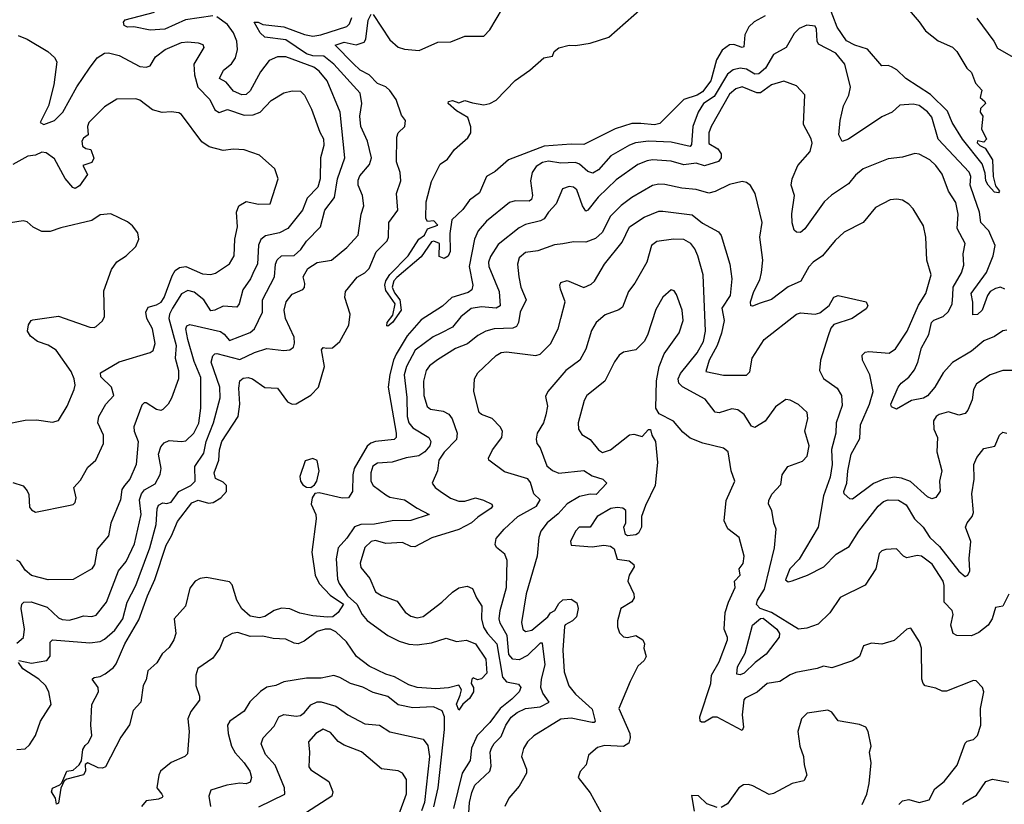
# Model space of a CAD drawing. Extents: x 1954678 to 2060275, y 904822 to 1016299.
# Tile 288 of 467: x 2002748 to 2007473, y 975006 to 978768. Entities that reach past the tile are written whole.
import ezdxf

# ---------------------------------------------------------------- set-up
doc = ezdxf.new("R2010")
doc.units = 0

msp = doc.modelspace()

# ---------------------------------------------------------------- linework, layer by layer
at = {"layer": '0CON20XD'}
for points in [[(2004445, 978792.5), (2004525, 978670.7), (2004565, 978636.5), (2004595, 978626.5), (2004665, 978620), (2004755, 978659.2), (2004817.9, 978662.1), (2004885, 978689.2), (2004975, 978688), (2005005, 978718.8), (2005065, 978821.2)], [(2006325, 978785.6), (2006272.9, 978757.1), (2006246.5, 978733.5), (2006228.2, 978695), (2006222.7, 978637.3), (2006215, 978634), (2006175, 978648.9), (2006155, 978647.5), (2006119, 978621), (2006092.6, 978575), (2006064.1, 978475), (2006025, 978421.3), (2005998.9, 978405), (2005935.5, 978384.5), (2005820.6, 978269.4), (2005795, 978263.2), (2005729.5, 978269.5), (2005685, 978269.1), (2005604.9, 978245.1), (2005455, 978169.6), (2005395, 978171.4), (2005265, 978161.3), (2005094.1, 978095.9), (2005029.9, 978040.1), (2004988.6, 978015), (2004955, 977938), (2004907.1, 977902.9), (2004875, 977857.1), (2004821.3, 977808.7), (2004811.8, 977741.8), (2004814, 977656), (2004805, 977633.8), (2004785, 977622.5), (2004761.7, 977631.7), (2004762.5, 977695), (2004735, 977706), (2004725, 977702), (2004675, 977631.2), (2004557.8, 977532.2), (2004544.2, 977515.8), (2004536.2, 977485), (2004547.6, 977457.6), (2004573.1, 977425), (2004578.8, 977375), (2004537.9, 977315), (2004515, 977298), (2004510.3, 977300.3), (2004511.5, 977315), (2004539.5, 977350.5), (2004550, 977405), (2004505, 977469.2), (2004500.3, 977495), (2004504.8, 977515), (2004524.4, 977545.6), (2004612.7, 977635), (2004664, 977716), (2004690.6, 977735), (2004705.6, 977764.4), (2004755, 977782.5), (2004735, 977802.5), (2004705, 977800), (2004697.5, 977815), (2004698.8, 977895), (2004725, 977992.5), (2004766, 978075), (2004801.5, 978098.5), (2004835, 978145.5), (2004899, 978201), (2004913.3, 978225), (2004913.3, 978253.3), (2004898.8, 978298.8), (2004845, 978330), (2004803.8, 978365), (2004806.7, 978375), (2004825, 978380.8), (2004855, 978369.2), (2004885, 978380), (2004920.5, 978369.5), (2004975, 978360), (2005005, 978365.7), (2005035, 978381.4), (2005125, 978475.6), (2005196, 978525), (2005263.8, 978585), (2005305, 978592), (2005313.3, 978615), (2005335, 978632), (2005385, 978646.2), (2005415, 978644.3), (2005485, 978655.5), (2005575, 978683.6), (2005735, 978824.3)], [(2006932.1, 978542.1), (2006915, 978548), (2006885, 978546.7), (2006816.8, 978626.8), (2006755, 978644.8), (2006715, 978666.1), (2006671.1, 978731.1), (2006629.9, 978839.9)], [(2006996.7, 978835), (2007065, 978758), (2007094.6, 978714.6), (2007155, 978666.9), (2007225, 978635.5), (2007245, 978615.6), (2007293.8, 978535), (2007316.2, 978515), (2007333.9, 978463.9), (2007365, 978430), (2007357.5, 978395), (2007380, 978375), (2007382.5, 978365), (2007358.3, 978341.7), (2007357.5, 978325), (2007370, 978305), (2007364, 978245), (2007387.5, 978195), (2007375, 978180), (2007345, 978187.5), (2007343.3, 978176.7), (2007355, 978164), (2007381.7, 978151.7), (2007416.2, 978095), (2007419.1, 978015), (2007430.7, 977970.7), (2007449.2, 977945), (2007445, 977936.7), (2007425, 977940), (2007395, 977974.4), (2007384.9, 977994.9), (2007381.5, 978031.5), (2007366.4, 978076.4), (2007272.9, 978195), (2007222.9, 978275), (2007199.8, 978329.8), (2007118.8, 978408.8), (2007000.8, 978485), (2006957, 978527), (2006932.1, 978542.1)], [(2002735, 975779.1), (2002766.1, 975805), (2002771, 975845), (2002754.8, 975945.2), (2002758.5, 975965), (2002767.5, 975975), (2002803.7, 975976.3), (2002881, 975951), (2002935, 975900.4), (2002952.4, 975892.4), (2002985, 975888.9), (2003021.5, 975898.5), (2003055, 975908.8), (2003095, 975906.4), (2003115, 975913.3), (2003165, 975974.2), (2003222.4, 976125), (2003259.6, 976170.4), (2003299.6, 976255), (2003331.6, 976395), (2003323.2, 976465), (2003332.4, 976495), (2003347, 976513), (2003398.5, 976541.5), (2003422.2, 976587.8), (2003427.6, 976615), (2003413.7, 976685), (2003425, 976718.9), (2003441.8, 976738.2), (2003465, 976750), (2003525, 976744.6), (2003545, 976748.8), (2003583.4, 976785), (2003607.5, 976832.5), (2003617.3, 976905), (2003618.1, 977051.9), (2003585, 977128.1), (2003555.2, 977234.8), (2003545.9, 977285), (2003550.8, 977299.2), (2003565, 977306.8), (2003711.9, 977271.9), (2003729.9, 977259.9), (2003755, 977229.2), (2003855, 977268.2), (2003874.3, 977285.7), (2003913.1, 977365), (2003913.8, 977425), (2003971.6, 977535), (2003975.8, 977595), (2003983.1, 977616.9), (2004005, 977636.2), (2004065, 977636.8), (2004097.3, 977665), (2004124, 977706), (2004192.3, 977775), (2004212.3, 977855), (2004258.4, 977915), (2004273, 978005), (2004307.8, 978105), (2004286.7, 978325), (2004223.7, 978475), (2004185, 978520.9), (2004159.3, 978539.3), (2004025, 978590.2), (2003985, 978589.7), (2003945, 978571.5), (2003903.2, 978516.8), (2003853.6, 978426.4), (2003835, 978408.9), (2003815, 978407.1), (2003775, 978425.4), (2003738.8, 978468.8), (2003706.7, 978485), (2003726.9, 978525), (2003765, 978556.5), (2003784.6, 978585), (2003794.1, 978625), (2003790, 978665), (2003773.8, 978703.8), (2003745.7, 978745), (2003695, 978782)], [(2002744, 975695), (2002805, 975682.5), (2002878.9, 975695), (2002893.8, 975716.2), (2002895, 975782.5), (2002905, 975794.4), (2003085, 975780.3), (2003134.1, 975785.9), (2003155, 975796.9), (2003205, 975840.9), (2003243, 975895), (2003263.4, 975975), (2003305.7, 976055), (2003321.3, 976098.7), (2003372.9, 976235), (2003403.2, 976346.8), (2003408, 976422), (2003415, 976440), (2003435, 976451.2), (2003455, 976447.9), (2003475, 976454.6), (2003512.7, 976505), (2003569.1, 976535), (2003589.8, 976555), (2003588.9, 976625), (2003631.2, 976688.8), (2003643, 976745), (2003678.5, 976835), (2003711.1, 976955), (2003709, 977005), (2003667.7, 977125), (2003675, 977155.6), (2003685, 977166.2), (2003695, 977167.5), (2003805, 977138.7), (2003875, 977171.4), (2003935, 977191.1), (2004015, 977181.5), (2004045, 977184.3), (2004061.7, 977198.3), (2004067.3, 977217.3), (2004064.6, 977245), (2004023.8, 977335), (2004017.5, 977375), (2004027.1, 977415), (2004055, 977451.8), (2004106.7, 977473.3), (2004115, 977483.3), (2004116.8, 977503.2), (2004107.8, 977535), (2004130.9, 977575), (2004175, 977603.8), (2004245, 977614.4), (2004317.8, 977675), (2004372.5, 977735), (2004387.3, 977835), (2004399.1, 977875), (2004393.8, 977925), (2004372.9, 977975), (2004372.2, 977997.8), (2004380.5, 978019.5), (2004426.6, 978073.4), (2004436.9, 978105), (2004417.1, 978185), (2004384.7, 978255), (2004380.9, 978305), (2004390.8, 978365), (2004381.5, 978415), (2004256.1, 978555), (2004207.8, 978592.2), (2004155, 978594.9), (2004123.9, 978603.9), (2004025, 978671.7), (2003925, 978683.3), (2003902.9, 978705), (2003873.6, 978756.4), (2003892.5, 978755), (2003915, 978744.2), (2004015, 978733.3), (2004115, 978696.7), (2004155, 978689.2), (2004193.1, 978695), (2004318.5, 978735), (2004331.5, 978748.5), (2004342.6, 978777.4)], [(2003899.7, 975899.7), (2003855, 975907.7), (2003815, 975943.5), (2003790.4, 975985), (2003767.7, 976057.7), (2003755, 976071.8), (2003645, 976093.6), (2003615, 976088.9), (2003590, 976075), (2003565, 976041.9), (2003544, 975955), (2003490.2, 975895), (2003496.8, 975825), (2003488.6, 975795), (2003465, 975757.8), (2003432.2, 975727.8), (2003406.3, 975683.7), (2003364, 975645), (2003355, 975603.3), (2003341.4, 975575), (2003329.2, 975495), (2003293.1, 975455), (2003275, 975387.1), (2003233, 975327), (2003160, 975185), (2003145, 975179.2), (2003125, 975181.1), (2003075, 975204.4), (2003063.3, 975196.7), (2003063.8, 975165), (2003055, 975147.1), (2002975, 975125.7), (2002961.7, 975118.3), (2002946.4, 975083.6), (2002935, 975012), (2002925, 975006.7), (2002919.4, 975035), (2002901.1, 975065), (2002905, 975083.8), (2002940.8, 975099.2), (2002950.5, 975109.5), (2002975, 975164.2), (2003005, 975168.9), (2003034.5, 975195), (2003045.7, 975214.3), (2003051.1, 975268.9), (2003061.9, 975288.1), (2003078.7, 975301.3), (2003094.4, 975335), (2003090, 975385), (2003094.4, 975485), (2003127.1, 975545), (2003125.5, 975565.5), (2003096.2, 975605), (2003105.8, 975614.2), (2003135, 975618.2), (2003158.7, 975631.3), (2003198.3, 975661.7), (2003211, 975679), (2003253.1, 975775), (2003319.7, 975890.3), (2003360.9, 976005), (2003397.2, 976082.8), (2003451.7, 976248.3), (2003476.6, 976293.4), (2003505, 976361.1), (2003575, 976450.6), (2003605, 976464.2), (2003655, 976449.4), (2003677.1, 976452.9), (2003713.8, 976475), (2003740, 976505), (2003740, 976535), (2003725, 976550.4), (2003687.6, 976567.6), (2003681.6, 976595), (2003704.3, 976655), (2003706.5, 976705), (2003717.7, 976745), (2003796.6, 976865), (2003805.3, 976924.7), (2003799.2, 977000.8), (2003805, 977036), (2003820.9, 977049.1), (2003845, 977052.7), (2003865, 977045.4), (2003924.8, 977004.8), (2003985, 977000.8), (2004032.7, 976935), (2004055, 976924), (2004075, 976925.5), (2004145, 976967.7), (2004181.9, 977005), (2004210.7, 977105), (2004197.1, 977185), (2004204.6, 977195.4), (2004222.7, 977192.7), (2004248.6, 977195), (2004285, 977225.3), (2004327.7, 977302.3), (2004334.2, 977355), (2004308.2, 977435), (2004311.5, 977465), (2004367.2, 977532.8), (2004405, 977554.6), (2004425, 977574.6), (2004458.8, 977655), (2004512, 977708), (2004517.5, 977725), (2004519.1, 977795), (2004563.2, 977855), (2004556, 977934), (2004577.7, 977995), (2004573.6, 978035), (2004556.5, 978086.5), (2004558.2, 978205), (2004564.1, 978225.9), (2004596.2, 978255), (2004600, 978285), (2004580.5, 978310.5), (2004554.4, 978385), (2004525, 978428.4), (2004505, 978445.5), (2004465, 978462.2), (2004425, 978502.8), (2004381.8, 978525), (2004348, 978558), (2004262, 978645), (2004305, 978659.5), (2004363.4, 978646.6), (2004400.8, 978659.3), (2004409.2, 978675), (2004420.3, 978765), (2004435, 978794.2)], [(2003675, 978785.9), (2003543.4, 978766.6), (2003445, 978721.6), (2003375, 978718.1), (2003296.1, 978733.9), (2003265, 978731.2), (2003249.3, 978739.3), (2003246, 978755), (2003255, 978767.1), (2003395, 978803.1)], [(2007340.5, 978775), (2007422.5, 978665), (2007440.5, 978630.5), (2007538, 978575)], [(2007475.2, 977475.2), (2007455, 977485.2), (2007430.6, 977479.4), (2007405.6, 977464.4), (2007391.8, 977445), (2007366.9, 977375), (2007345, 977353.8), (2007322.4, 977352.4), (2007322.5, 977412.5), (2007314.4, 977455), (2007387.4, 977555), (2007419.3, 977635), (2007428.6, 977685), (2007398.3, 977755), (2007359.7, 977795), (2007353.3, 977845), (2007328.8, 977918.8), (2007309.2, 977975), (2007312.5, 978015), (2007305, 978036.9), (2007155.2, 978195), (2007125, 978300), (2007105, 978325.3), (2007065, 978356.4), (2007035, 978362.2), (2006972.2, 978357.8), (2006934.3, 978325), (2006885, 978301.1), (2006725, 978194.4), (2006694.3, 978184.3), (2006679.4, 978215), (2006684.5, 978285), (2006701.5, 978355), (2006726.1, 978405), (2006734.5, 978444.5), (2006708.2, 978555), (2006665, 978606.7), (2006580.7, 978650.7), (2006574.5, 978665), (2006572.1, 978722.1), (2006565, 978735.8), (2006525, 978740.6), (2006488, 978725), (2006465, 978702), (2006426.2, 978633.8), (2006365, 978600), (2006326.6, 978535), (2006295, 978507.3), (2006275, 978506.7), (2006235, 978529.8), (2006205, 978535.7), (2006172.5, 978527.5), (2006145, 978506), (2006081.1, 978398.9), (2006030, 978365), (2006003.2, 978325), (2005977.9, 978255), (2005971.3, 978168.7), (2005965, 978158.8), (2005875, 978179.8), (2005765.6, 978184.4), (2005703.5, 978176.5), (2005675, 978166.6), (2005585, 978115.3), (2005525, 978047.1), (2005498.5, 978031.5), (2005475, 978039.8), (2005435, 978074.2), (2005415, 978083.1), (2005345, 978079.6), (2005285, 978089), (2005257.1, 978082.9), (2005225.8, 978064.2), (2005206.9, 978035), (2005199.7, 977995), (2005208.5, 977925), (2005204.3, 977905), (2005192.7, 977897.3), (2005125, 977898.7), (2005098.3, 977891.7), (2004987.6, 977802.4), (2004947.7, 977755), (2004930, 977715), (2004905.8, 977585), (2004922.3, 977495), (2004917.6, 977472.4), (2004899.6, 977460.4), (2004822.5, 977435), (2004776.5, 977393.5), (2004675, 977328.1), (2004607.7, 977252.3), (2004555, 977163.8), (2004541.4, 977135), (2004524, 977066), (2004516.7, 977005), (2004554.6, 976785.4), (2004555.3, 976764.7), (2004545.8, 976754.2), (2004455.2, 976744.8), (2004433, 976737), (2004415, 976722.1), (2004352.9, 976615), (2004346.2, 976585), (2004345.7, 976505), (2004326.2, 976475), (2004295, 976472.9), (2004185, 976499.4), (2004164.2, 976495.8), (2004152, 976475), (2004147.5, 976445), (2004168.6, 976395), (2004170.5, 976375), (2004150.9, 976215), (2004166.9, 976105), (2004185.2, 976065.2), (2004237.9, 976007.9), (2004301.7, 975965), (2004276.7, 975925), (2004250.6, 975905), (2004225, 975902.6), (2004155, 975909.1), (2004092.6, 975922.6), (2004045, 975942.4), (2004005, 975946.1), (2003970, 975935), (2003925, 975905.9), (2003899.7, 975899.7)], [(2002741.8, 978691.8), (2002783.7, 978673.7), (2002883.1, 978615), (2002915, 978585.7), (2002926.2, 978565), (2002911.6, 978455), (2002886.2, 978353.8), (2002846.2, 978275), (2002865, 978265.7), (2002915, 978283.8), (2002955.4, 978325), (2003022.2, 978445), (2003083.6, 978535), (2003120, 978585), (2003155, 978606.7), (2003175, 978608), (2003225.8, 978595.8), (2003325, 978543.8), (2003355, 978540), (2003375, 978545.6), (2003400.3, 978589.7), (2003445.7, 978625), (2003525, 978657.7), (2003555, 978661.5), (2003605, 978656.9), (2003627.9, 978647.9), (2003632, 978635), (2003583.4, 978555), (2003586.7, 978503.3), (2003603.3, 978443.3), (2003661.1, 978385), (2003685, 978334.6), (2003705, 978323.1), (2003745, 978337.3), (2003825, 978310.6), (2003868.8, 978311.2), (2003901.5, 978325), (2003955, 978380.5), (2004015, 978417.5), (2004055, 978426.5), (2004095, 978424.3), (2004114.4, 978405), (2004149.1, 978339.1), (2004187.9, 978227.9), (2004205.7, 978195.7), (2004207.1, 978165), (2004191.4, 978105), (2004190, 978005), (2004179.6, 977965), (2004128.3, 977911.7), (2004105.6, 977854.4), (2004035, 977766.1), (2003995, 977745.3), (2003928.5, 977731.5), (2003905, 977713.6), (2003893.9, 977686.1), (2003890, 977595), (2003874.1, 977565), (2003855.2, 977524.8), (2003818.3, 977471.7), (2003801.1, 977405), (2003790.8, 977389.2), (2003725, 977393.6), (2003685, 977374.4), (2003665, 977371.4), (2003631.8, 977425), (2003585, 977461.2), (2003555, 977468.8), (2003525, 977452.5), (2003481.7, 977385), (2003466.5, 977355), (2003464, 977335), (2003499.4, 977205), (2003494.8, 977145), (2003510.2, 977085), (2003510, 977045), (2003477.3, 976952.7), (2003461.2, 976925), (2003435, 976898.8), (2003425, 976894.6), (2003405, 976898.5), (2003355, 976931.1), (2003345, 976930), (2003335, 976919.2), (2003296.1, 976815), (2003297.7, 976795), (2003316.8, 976745), (2003306.5, 976635), (2003277.5, 976565), (2003251.5, 976535), (2003238.8, 976515), (2003231.3, 976465), (2003185, 976353.8), (2003175, 976293.3), (2003120.5, 976229.5), (2003107.1, 976155), (2003095, 976134.3), (2003005, 976084), (2002885, 976082.7), (2002805, 976103.1), (2002775, 976128.6), (2002748.7, 976168.7), (2002735, 976176.4)], [(2007485, 977279.1), (2007465, 977275.5), (2007425, 977248.5), (2007375, 977227.7), (2007315, 977178.4), (2007225, 977124.7), (2007180, 977075), (2007140, 977005), (2007105, 976963.8), (2007085, 976952.8), (2007028, 976942), (2006955, 976900.8), (2006931.9, 976911.9), (2006928.5, 976925), (2006963.8, 977006.2), (2006978.1, 977025), (2007015, 977053.6), (2007041.5, 977088.5), (2007057.7, 977125), (2007075.2, 977195), (2007111.4, 977258.6), (2007123.3, 977315), (2007135, 977326.8), (2007179.4, 977345), (2007205, 977368.5), (2007223.3, 977405), (2007225.2, 977445), (2007227, 977485), (2007266.9, 977553.1), (2007279.4, 977590.6), (2007275.4, 977645), (2007284.5, 977695), (2007246.6, 977766.6), (2007251.2, 977835), (2007241, 977891), (2007205.4, 977945), (2007175, 978027.1), (2007145, 978068.5), (2007115, 978095.4), (2007065, 978122.1), (2007044, 978126), (2006985, 978108.5), (2006915, 978100), (2006795, 978051.9), (2006758.3, 978021.7), (2006725, 977980.9), (2006644, 977926), (2006609.1, 977895), (2006515, 977764.4), (2006495, 977747.1), (2006475, 977749.2), (2006465, 977758), (2006454.2, 977794.2), (2006453.4, 977836.6), (2006466.5, 977925), (2006450.7, 977975), (2006455.3, 978004.7), (2006481.6, 978068.4), (2006541.8, 978135), (2006551.5, 978175), (2006546.7, 978196.7), (2006510, 978265), (2006515, 978407.5), (2006475, 978450.8), (2006415, 978473.3), (2006355, 978454.6), (2006303.1, 978416.9), (2006285, 978416.5), (2006215, 978445.2), (2006185, 978435.8), (2006155, 978411.1), (2006065.8, 978255), (2006054.8, 978224.8), (2006055, 978173.8), (2006098.6, 978148.6), (2006114.8, 978125), (2006114.3, 978105), (2006101.6, 978088.4), (2006035, 978066.3), (2005995, 978078.9), (2005935, 978071.8), (2005875, 978090), (2005785, 978095.2), (2005758.8, 978091.2), (2005715, 978073.3), (2005610.7, 977999.3), (2005523.4, 977916.6), (2005475, 977854.4), (2005465, 977850), (2005448.2, 977875), (2005422, 977952), (2005405, 977964.5), (2005385, 977967.9), (2005353.5, 977956.5), (2005322.5, 977885), (2005285, 977845.3), (2005265, 977813.4), (2005247.5, 977802.5), (2005174.8, 977785.2), (2005145, 977770.4), (2005045, 977689.2), (2005007.8, 977632.2), (2004998.6, 977605), (2004999.6, 977585), (2005048.4, 977465), (2005053.6, 977395), (2005035, 977383.8), (2004965, 977390.7), (2004915, 977382.1), (2004865, 977342.5), (2004825.9, 977294.1), (2004768.6, 977265), (2004732.8, 977247.2), (2004646.3, 977183.7), (2004604.9, 977105.1), (2004593.3, 977065), (2004606.7, 976956.7), (2004608, 976865), (2004615, 976835.5), (2004635, 976811.2), (2004711.5, 976765), (2004720.7, 976745), (2004716.9, 976725), (2004691.6, 976695), (2004664, 976676), (2004603.1, 976666.9), (2004535, 976645.5), (2004465, 976641.9), (2004443.5, 976626.6), (2004432.5, 976595), (2004433.8, 976555), (2004444.3, 976535), (2004505, 976489.1), (2004525, 976478.9), (2004595, 976466.1), (2004655, 976425.3), (2004713.3, 976395), (2004625, 976366.7), (2004535, 976364.2), (2004451, 976349), (2004385, 976347.4), (2004354.3, 976335.7), (2004317.8, 976282.2), (2004276.1, 976235), (2004266.9, 976183.1), (2004274.1, 976085), (2004280.6, 976065), (2004322, 976005), (2004365.3, 975965.3), (2004391.6, 975915), (2004415, 975887.6), (2004515.6, 975815.6), (2004568.6, 975788.6), (2004615, 975773.3), (2004655, 975771), (2004725, 975780.3), (2004795, 975802.7), (2004845, 975785.7), (2004893, 975793), (2004935, 975775.6), (2004985, 975701.2), (2004990.6, 975635), (2004965, 975607.5), (2004945, 975603.3), (2004925, 975612.5), (2004917.5, 975605), (2004914.2, 975585), (2004926.2, 975565), (2004925.8, 975545), (2004907, 975513), (2004874.7, 975485.3), (2004855, 975456.7), (2004844.3, 975485.7), (2004861.1, 975528.9), (2004867.8, 975555), (2004855, 975576.7), (2004805.6, 975564.4), (2004745, 975560), (2004656.1, 975566.1), (2004615, 975578.5), (2004547.4, 975617.4), (2004505, 975629.8), (2004425, 975668), (2004365, 975714.1), (2004316.8, 975785), (2004265, 975832.5), (2004240, 975845), (2004213.8, 975846.2), (2004176.5, 975835), (2004112.7, 975787.3), (2004085, 975775.9), (2004065, 975778.9), (2004025, 975797.9), (2003965, 975800.8), (2003915, 975812), (2003855, 975810.8), (2003795, 975830), (2003767.5, 975825), (2003728.3, 975801.7), (2003708.8, 975755), (2003675, 975706.7), (2003603.9, 975656.1), (2003593.8, 975625), (2003594.1, 975575.9), (2003610.8, 975525), (2003610.8, 975505), (2003568.9, 975451.1), (2003555.6, 975415), (2003562.1, 975355), (2003552.9, 975247.1), (2003540, 975235), (2003475, 975206.9), (2003424.4, 975165), (2003415.5, 975145), (2003406.2, 975085), (2003430.6, 975055), (2003435.7, 975045), (2003431.9, 975038.1), (2003415, 975030), (2003355, 975021.8), (2003333.6, 974995)], [(2002715, 976549.2), (2002765, 976532), (2002785, 976508.8), (2002791.5, 976491.5), (2002795, 976430), (2002805, 976416.9), (2002825, 976406.7), (2002982.3, 976437.7), (2003005, 976443.3), (2003015, 976452.5), (2003018.8, 976475), (2003007.5, 976525), (2003039.5, 976560.5), (2003075, 976622), (2003114.4, 976655), (2003150.6, 976735), (2003150, 976775), (2003124.1, 976835), (2003128.5, 976865), (2003161.5, 976925), (2003200.6, 976965), (2003189.6, 977005), (2003137.5, 977055), (2003135.5, 977074.5), (2003225, 977126.4), (2003375, 977171.5), (2003389.1, 977180.9), (2003398.2, 977215), (2003385.8, 977285), (2003358.2, 977335), (2003353.1, 977365), (2003365, 977389.2), (2003405, 977400), (2003426.9, 977413.1), (2003442.1, 977435), (2003479.7, 977540.3), (2003495, 977564.5), (2003515, 977579.1), (2003545.6, 977584.4), (2003625, 977549.4), (2003665, 977546.1), (2003687.7, 977552.3), (2003755, 977596.7), (2003778.2, 977635), (2003780.9, 977715), (2003792.8, 977775), (2003788.6, 977845), (2003800, 977875), (2003835, 977896), (2003895, 977883.1), (2003950, 977885), (2003988.6, 978005), (2003972.4, 978052.4), (2003898.6, 978118.6), (2003825, 978143.3), (2003775, 978146.7), (2003725, 978141.1), (2003658.3, 978158.3), (2003621.8, 978181.8), (2003525, 978313.3), (2003511.2, 978321.2), (2003475.8, 978325.8), (2003431.9, 978321.9), (2003385, 978335.7), (2003325, 978382.5), (2003305, 978387.8), (2003215, 978385.8), (2003155, 978350), (2003080, 978275), (2003074.3, 978255), (2003077.5, 978215), (2003055, 978200), (2003046.2, 978185), (2003050.5, 978160.5), (2003065, 978150), (2003090, 978145), (2003103.6, 978103.6), (2003095, 978082.5), (2003052.1, 978067.9), (2003073.3, 978025), (2003035, 977970.3), (2003015, 977957.8), (2003002.8, 977962.8), (2002966.5, 978006.5), (2002915, 978100), (2002875, 978129.6), (2002855, 978132.1), (2002825, 978118.2), (2002786.7, 978113.3), (2002715, 978072.7)], [(2007515.9, 977085.9), (2007465, 977085.5), (2007405, 977065.4), (2007338.9, 977021.1), (2007325.6, 976995), (2007318.9, 976945), (2007298.5, 976895), (2007285, 976879.4), (2007255, 976871.1), (2007205, 976886.9), (2007160, 976875), (2007145.4, 976864.6), (2007133.5, 976845), (2007134.1, 976804.1), (2007152.9, 976765), (2007149.1, 976695), (2007172.7, 976605), (2007162.5, 976555), (2007165, 976507.5), (2007143.6, 976476.4), (2007125, 976470.6), (2007105, 976480.5), (2007022.9, 976552.9), (2006979.1, 976569.1), (2006945, 976574.3), (2006895.2, 976564.8), (2006845, 976544.3), (2006745, 976468.5), (2006731.1, 976471.1), (2006704.3, 976494.3), (2006702.6, 976505), (2006718, 976545), (2006722.4, 976605), (2006737.9, 976685), (2006780, 976760), (2006783.1, 976825), (2006826.4, 976925), (2006843.2, 976985), (2006827.3, 977065), (2006792.9, 977135), (2006790.5, 977159.5), (2006805, 977173.3), (2006823.5, 977176.5), (2006920.6, 977169.4), (2006950.9, 977189.1), (2007006, 977275), (2007060.4, 977399.6), (2007096.9, 977455), (2007122.1, 977545), (2007100.5, 977615), (2007095.5, 977725), (2007085, 977780), (2007035, 977860.6), (2007015, 977882.9), (2006985, 977902.9), (2006957.3, 977907.3), (2006925, 977903.6), (2006855, 977866.7), (2006795.3, 977794.7), (2006705, 977748.1), (2006660.8, 977709.2), (2006600, 977635), (2006555.7, 977605), (2006535, 977582.9), (2006496.2, 977513.8), (2006435, 977487.2), (2006355, 977426.5), (2006301.6, 977408.4), (2006264, 977394), (2006256.4, 977396.4), (2006254.5, 977414.5), (2006270.8, 977465), (2006299.1, 977520.9), (2006307.5, 977555), (2006313.9, 977615), (2006300, 977725), (2006311.4, 977795), (2006276.9, 977935), (2006255, 977973.3), (2006235, 977986.7), (2006215, 977991.2), (2006155, 977977.5), (2006085, 977943.6), (2006054.6, 977935.4), (2005993.7, 977953.7), (2005925, 977959.1), (2005843.3, 977976.7), (2005815, 977979.3), (2005785, 977972.3), (2005685, 977915.3), (2005635, 977876.9), (2005583.3, 977825), (2005542.5, 977747.5), (2005511.5, 977718.5), (2005465, 977700.8), (2005405, 977702.9), (2005355, 977692.8), (2005315, 977687.8), (2005235, 977659.2), (2005175, 977650.8), (2005144.8, 977625.2), (2005136.8, 977595), (2005142.8, 977535), (2005153.4, 977485), (2005178.1, 977425), (2005150.3, 977365), (2005142.5, 977315), (2005132.7, 977297.3), (2005115, 977288.4), (2005025.2, 977284.8), (2004985, 977273.6), (2004946.9, 977253.1), (2004896.3, 977213.7), (2004839.6, 977190.4), (2004753, 977137), (2004715, 977107.7), (2004699.4, 977085), (2004685.8, 977035), (2004688.1, 976965), (2004703.5, 976913.5), (2004720, 976900), (2004779.9, 976889.9), (2004806.9, 976876.9), (2004823.4, 976853.4), (2004847.8, 976785), (2004844.6, 976755), (2004785.5, 976694.5), (2004760, 976655), (2004753.3, 976605)], [(2002665, 976825.6), (2002775, 976848.1), (2002829.1, 976849.1), (2002905, 976837.5), (2002935, 976846.2), (2002975.6, 976914.4), (2003009.4, 976995), (2003014.4, 977015.6), (2003010.5, 977045), (2002995, 977081.4), (2002923.5, 977183.5), (2002885, 977207.1), (2002833.3, 977225), (2002800.9, 977250.9), (2002786, 977275), (2002791.2, 977305), (2002803.8, 977325), (2002812, 977328), (2002935, 977346.9), (2003085, 977293.8), (2003105, 977291.2), (2003115, 977296.7), (2003145, 977323.8), (2003155.6, 977345), (2003151.7, 977468.3), (2003189.4, 977570.6), (2003213.9, 977606.1), (2003259.2, 977635), (2003305, 977680), (2003320, 977715), (2003315.7, 977745.7), (2003289.5, 977779.5), (2003265, 977798.8), (2003185, 977836), (2003135, 977831.9), (2003094.4, 977805.6), (2002945, 977770), (2002895, 977751.4), (2002855, 977751.4), (2002812.5, 977772.5), (2002785, 977798.8), (2002765, 977802.5), (2002705, 977794.3)], [(2004903.4, 974965), (2004907.4, 975015), (2004917.2, 975062.8), (2004933, 975097), (2005004.8, 975165.2), (2005010.9, 975189.1), (2005006.6, 975255), (2005012.9, 975275), (2005025, 975297.1), (2005058.5, 975331.5), (2005081.3, 975385), (2005106.1, 975423.9), (2005135, 975446.1), (2005175, 975464.8), (2005246.2, 975473.8), (2005288.6, 975495), (2005258.2, 975538.2), (2005248.6, 975565), (2005252.2, 975605), (2005270.3, 975675), (2005257.6, 975777.6), (2005245, 975777.8), (2005185, 975718.9), (2005145, 975698.4), (2005115, 975702.4), (2005095, 975724.4), (2005087.9, 975815), (2005053.9, 975873.9), (2005048.4, 975895), (2005053.2, 975935), (2005084.8, 976045), (2005086.9, 976175), (2005075.7, 976205), (2005036.7, 976236.7), (2005029.2, 976250.8), (2005035, 976280), (2005072.7, 976325), (2005137.9, 976385), (2005228.1, 976435), (2005246.2, 976465), (2005214.8, 976494.8), (2005199.2, 976549.2), (2005186.4, 976566.4), (2005075, 976599.4), (2005000, 976655), (2004998, 976665), (2005016.5, 976705), (2005061.1, 976765), (2005064.5, 976795), (2005054.5, 976815), (2005016.2, 976856.2), (2004964.5, 976874.5), (2004953.8, 976883.8), (2004928.2, 976985), (2004930, 977045), (2004947.1, 977075), (2005035, 977158.1), (2005058.2, 977171.8), (2005085, 977175.9), (2005225, 977158), (2005245.9, 977164.1), (2005295, 977214), (2005332.1, 977285), (2005345.3, 977334.7), (2005365.6, 977415), (2005343.9, 977476.1), (2005340, 977495), (2005345, 977507.5), (2005375, 977516.9), (2005455, 977483.1), (2005489.8, 977500.2), (2005506, 977514), (2005553.9, 977595), (2005639, 977701), (2005674.5, 977775), (2005745, 977820.7), (2005815, 977850), (2005835, 977849.7), (2005975, 977832.7), (2006025, 977792.5), (2006101.2, 977751.2), (2006113.5, 977733.5), (2006155.3, 977595.3), (2006165.3, 977525), (2006157.4, 977445), (2006117.5, 977385), (2006128, 977325), (2006116.5, 977265), (2006095, 977206.2), (2006056.2, 977135), (2006040.7, 977080.7), (2006125, 977062.9), (2006235, 977063.4), (2006251, 977079), (2006263.1, 977145), (2006320.6, 977235), (2006475, 977355.6), (2006495, 977362.9), (2006565, 977355.8), (2006587.9, 977362.1), (2006632.7, 977397.3), (2006655, 977437.5), (2006675, 977445.6), (2006810, 977415), (2006817.5, 977395), (2006809.3, 977380.7), (2006742.5, 977335), (2006654.2, 977305.8), (2006640.9, 977289.1), (2006627.6, 977252.4), (2006590.9, 977135), (2006585.4, 977085), (2006605, 977046.7), (2006670.6, 977000.6), (2006692.1, 976965), (2006695, 976917.5), (2006666.7, 976835), (2006663.8, 976785), (2006643.5, 976706.5), (2006646.2, 976635), (2006638, 976575), (2006605.2, 976485), (2006579.6, 976335), (2006488.7, 976181.3), (2006443.1, 976135), (2006422.4, 976082.4), (2006435, 976072), (2006455, 976077.1), (2006528.8, 976105), (2006606.3, 976143.7), (2006665.5, 976204.5), (2006728.2, 976241.8), (2006774.1, 976315.9), (2006867.9, 976435), (2006893.2, 976456.8), (2006916, 976466), (2006965, 976463.2), (2007001.3, 976441.3), (2007042.5, 976375), (2007082.7, 976335), (2007115.2, 976285), (2007161.2, 976241.2), (2007255, 976123.1), (2007285, 976098.1), (2007298.6, 976105), (2007306.9, 976125), (2007303.8, 976185), (2007311.5, 976265), (2007286, 976335), (2007294.3, 976355.7), (2007318.8, 976385), (2007325.4, 976405), (2007316.9, 976495), (2007328.8, 976565), (2007326.7, 976635), (2007341.4, 976668.6), (2007375, 976712), (2007426.8, 976723.2), (2007450, 976775), (2007465, 976789.2), (2007484.4, 976784.4)], [(2007495, 976013.8), (2007465, 975955.8), (2007430.3, 975949.7), (2007414.5, 975895), (2007395.2, 975864.8), (2007350.8, 975829.2), (2007315, 975812.9), (2007245, 975814.4), (2007227.1, 975825), (2007215.6, 975865), (2007227.5, 975915), (2007221.9, 975935), (2007184.6, 975975), (2007184.7, 976055), (2007178.8, 976075), (2007126.5, 976156.5), (2007075, 976196.2), (2007055, 976198.9), (2007005, 976187.1), (2006988.8, 976195), (2006955, 976230), (2006905, 976227.5), (2006885, 976221.4), (2006872.2, 976207.8), (2006855.7, 976135), (2006805, 976056.9), (2006685, 975997.3), (2006635, 975923.1), (2006579.8, 975870.2), (2006525, 975850), (2006485, 975845.6), (2006356.2, 975925), (2006302, 975945), (2006283.4, 975963.4), (2006288.7, 975985), (2006322.1, 976037.9), (2006370, 976235), (2006378, 976325), (2006366.7, 976355), (2006358, 976415), (2006341.4, 976445), (2006343, 976463), (2006357.4, 976492.6), (2006401.3, 976538.7), (2006407.5, 976585), (2006434.5, 976625.5), (2006505, 976651.1), (2006526.1, 976675), (2006535.8, 976725), (2006515.4, 976795), (2006530, 976855), (2006527.1, 976885), (2006485, 976922.9), (2006445, 976944), (2006425, 976946), (2006375, 976911.9), (2006325, 976843.3), (2006275, 976812.5), (2006259.3, 976819.3), (2006224.4, 976875), (2006195, 976897.5), (2006165, 976901.5), (2006105, 976882.9), (2006085, 976885.6), (2006037.8, 976947.8), (2005928.1, 977008.1), (2005911.3, 977025), (2005908.4, 977045), (2005918.4, 977071.6), (2005999.4, 977170.6), (2006029, 977225), (2006039.2, 977275), (2006027.3, 977545), (2006002.4, 977635), (2005988.2, 977668.2), (2005967.9, 977695), (2005935, 977713.9), (2005885.9, 977715.9), (2005805, 977703.5), (2005780, 977685), (2005757.5, 977605), (2005700, 977505), (2005668.9, 977465), (2005640.6, 977389.4), (2005623.2, 977376.8), (2005558, 977352), (2005514.2, 977315.8), (2005492.4, 977277.6), (2005465, 977187.5), (2005435.4, 977135), (2005369.6, 977085), (2005281.9, 976985), (2005271.7, 976961.7), (2005280.6, 976915), (2005273.4, 976873.4), (2005261.1, 976835), (2005231.5, 976785), (2005226.2, 976756.2), (2005230, 976735), (2005245, 976714.2), (2005278.5, 976628.5), (2005305, 976605.4), (2005335, 976594.2), (2005455, 976606.8), (2005495, 976581.1), (2005546.2, 976565), (2005566, 976545), (2005515, 976491.2), (2005485, 976493.5), (2005435, 976481.2), (2005375, 976446.8), (2005331.8, 976398.2), (2005278.9, 976355), (2005249.2, 976315), (2005238.9, 976285), (2005231.6, 976195), (2005178, 976015), (2005156.9, 975876.9), (2005162.5, 975845), (2005175, 975833.8), (2005205, 975841.3), (2005235, 975864.1), (2005282.8, 975905), (2005295, 975924.2), (2005315.7, 975934.3), (2005335, 975968.8), (2005355, 975986), (2005395, 975988.8), (2005422.3, 975972.3), (2005428, 975945), (2005420, 975905), (2005401.2, 975885), (2005365, 975866.2), (2005362.4, 975857.6), (2005355.3, 975744.7), (2005361.4, 975641.4), (2005383.5, 975573.5), (2005414.6, 975534.6), (2005495, 975461.8), (2005510.4, 975405), (2005505, 975397.5), (2005495, 975397.4), (2005395, 975418.9), (2005345, 975413.2), (2005216.1, 975333.9), (2005185, 975305.7), (2005166.1, 975273.9), (2005156.7, 975235), (2005180.6, 975175), (2005180.5, 975155), (2005145, 975092.9), (2005095.4, 975034.6), (2005076.1, 974995)], [(2006966.9, 975005), (2006985, 975022.7), (2007015, 975028.2), (2007065, 975014.4), (2007112, 975028), (2007139.8, 975080.2), (2007185, 975115.6), (2007246.9, 975193.1), (2007285, 975298.6), (2007295, 975308.1), (2007325, 975316), (2007344.2, 975335), (2007359.4, 975385), (2007359.1, 975465), (2007373.8, 975545), (2007368.8, 975565), (2007337.3, 975597.3), (2007325, 975600), (2007195, 975547.5), (2007175, 975547.8), (2007145, 975562.2), (2007093.8, 975573.8), (2007083.1, 975585), (2007077.5, 975605), (2007075.6, 975755), (2007065.4, 975785.4), (2007025, 975850), (2007004.4, 975845.6), (2006945, 975791.2), (2006885, 975774.2), (2006835, 975778), (2006797.5, 975765), (2006778.8, 975715), (2006744, 975694), (2006645, 975660), (2006605, 975668.5), (2006575, 975656.1), (2006473, 975637), (2006445, 975626.5), (2006395, 975594.6), (2006335, 975585.6), (2006286.9, 975543.1), (2006228.8, 975515), (2006223.1, 975506.9), (2006215.4, 975435), (2006221.8, 975375), (2006215, 975359.2), (2006095, 975424.1), (2006075, 975423.4), (2006035, 975399.1), (2006019.8, 975399.8), (2006013.8, 975405), (2006011.8, 975425), (2006064.2, 975584.2), (2006068, 975625), (2006105, 975689.4), (2006144.4, 975794.4), (2006145.4, 975805.4), (2006128.2, 975845), (2006134, 975925), (2006149.2, 975975), (2006181.4, 976045), (2006178.8, 976075), (2006206.2, 976105), (2006201.2, 976135), (2006219.7, 976160.3), (2006224, 976196), (2006200.8, 976285), (2006146.6, 976326.6), (2006128.7, 976365), (2006138, 976462), (2006180.6, 976555), (2006161.5, 976605), (2006147.8, 976695), (2006125, 976713.9), (2006026.9, 976736.9), (2005965, 976761.1), (2005930, 976790), (2005885, 976843.1), (2005817.1, 976877.1), (2005800, 976905), (2005804.3, 977035.7), (2005816.7, 977105), (2005840.4, 977165), (2005913.1, 977266.9), (2005931.8, 977325), (2005927.5, 977375), (2005899.3, 977449.3), (2005888, 977468), (2005875, 977472.5), (2005835, 977436.5), (2005801.2, 977378.8), (2005760, 977255), (2005744.6, 977225), (2005704, 977185), (2005645, 977173.1), (2005625, 977159.2), (2005602.1, 977127.9), (2005555.3, 977034.7), (2005468.9, 976965), (2005457.4, 976942.6), (2005427.8, 976835), (2005429.4, 976805), (2005445, 976778.8), (2005485, 976755.5), (2005525, 976704.6), (2005545, 976692.2), (2005583.6, 976705), (2005675, 976777.1), (2005695, 976780.2), (2005735, 976770), (2005765, 976803.3), (2005775, 976802.5), (2005780.8, 976775), (2005799.2, 976745), (2005809.5, 976645), (2005798.2, 976535), (2005750.9, 976439.1), (2005732.5, 976385), (2005732.5, 976335), (2005717.5, 976305), (2005705, 976297.5), (2005665, 976293.3), (2005655, 976300), (2005647.5, 976335), (2005656.7, 976355), (2005656.2, 976415), (2005642.5, 976425), (2005615, 976428.1), (2005585, 976424), (2005520, 976385), (2005485.9, 976334.1), (2005432.9, 976335), (2005415, 976315.7), (2005390.8, 976265), (2005395, 976247.5), (2005495, 976240), (2005551.5, 976248.5), (2005583.8, 976243.8), (2005601.3, 976231.3), (2005615, 976181.2), (2005673.6, 976173.6), (2005695.7, 976155), (2005697.1, 976145), (2005673.3, 976105), (2005666.7, 976075), (2005694.5, 976015), (2005696.9, 975995), (2005685, 975977.1), (2005633.1, 975945), (2005616.4, 975885), (2005616.4, 975856.4), (2005627.2, 975827.2), (2005645, 975809.2), (2005665, 975806), (2005705, 975815.8), (2005738, 975795), (2005746.2, 975775), (2005742.5, 975755), (2005754, 975715), (2005744, 975695), (2005715, 975668.8), (2005676.9, 975595), (2005622.5, 975465), (2005675.4, 975345.4), (2005677.8, 975325), (2005671.1, 975298.9), (2005645, 975283.5), (2005555, 975288.4), (2005521.5, 975278.5), (2005478.3, 975241.7), (2005467.1, 975195), (2005437.4, 975162.6), (2005428, 975135), (2005485, 975060.8), (2005626.9, 974805)], [(2004145, 976524), (2004163.2, 976536.8), (2004174.6, 976555.4), (2004185.2, 976604.8), (2004175, 976654.3), (2004155, 976663.8), (2004118.1, 976651.9), (2004093.2, 976576.8), (2004095.7, 976555), (2004106.8, 976536.8), (2004125, 976525.8), (2004145, 976524)], [(2004753.3, 976605), (2004727.5, 976545), (2004741.4, 976525), (2004766.4, 976506.4), (2004815, 976474), (2004855, 976459.3), (2004885, 976458.9), (2004935, 976474.6), (2004973.9, 976463.9), (2005014, 976445), (2005016.9, 976435), (2005011.4, 976425), (2004946.7, 976383.2), (2004916.9, 976355), (2004856.1, 976323.9), (2004726.7, 976283.3), (2004645, 976239.6), (2004625, 976242.1), (2004585, 976261.4), (2004505.9, 976255.9), (2004455, 976270), (2004435, 976265.9), (2004405, 976236.7), (2004381.5, 976161.5), (2004385, 976140.8), (2004428.3, 976088.3), (2004455.2, 976025.2), (2004485, 976006.2), (2004559.8, 975979.8), (2004597.6, 975927.6), (2004625, 975907.8), (2004655, 975900.5), (2004685, 975905.6), (2004774.7, 975975.3), (2004825, 976023.5), (2004855, 976043.6), (2004895, 976051.2), (2004920.9, 976040.9), (2004940.4, 975995), (2004965.8, 975955.8), (2004963.5, 975895), (2004973.4, 975855), (2004992.7, 975825), (2005038.5, 975775), (2005064.6, 975614.6), (2005085, 975593.3), (2005141.9, 975581.9), (2005153.1, 975565), (2005144.7, 975545), (2005110.5, 975509.5), (2005053.5, 975465), (2005005, 975397.4), (2004943.3, 975335), (2004915.5, 975275), (2004910.3, 975215), (2004871.7, 975155), (2004829.2, 974985)], [(2006205, 975626.6), (2006189.7, 975629.7), (2006193.4, 975665), (2006229.2, 975730.8), (2006264.4, 975865), (2006302.6, 975897.4), (2006315, 975898.6), (2006381.9, 975845), (2006393.7, 975825), (2006392.6, 975807.4), (2006329.6, 975725), (2006276.6, 975685), (2006225, 975633.9), (2006205, 975626.6)], [(2002735, 975268.9), (2002775, 975272), (2002795, 975290.8), (2002825, 975335.8), (2002848.2, 975405), (2002899.1, 975485), (2002887.5, 975545), (2002871.6, 975575), (2002840.9, 975605), (2002764.2, 975655), (2002742.1, 975685)], [(2004735.7, 974994.3), (2004755.8, 975085), (2004786.7, 975365), (2004787.2, 975425), (2004775, 975453.8), (2004733.7, 975473.7), (2004635, 975469), (2004565, 975482.7), (2004515, 975523.2), (2004445, 975541.5), (2004395, 975568), (2004335, 975585.5), (2004285, 975614.4), (2004255, 975623.5), (2004195, 975611.3), (2004125, 975610.9), (2004015, 975592.5), (2003976.7, 975575), (2003935, 975566.9), (2003903.9, 975546.1), (2003852.2, 975497.8), (2003825, 975451.9), (2003756.3, 975403.7), (2003745.6, 975385), (2003748.5, 975345), (2003765.4, 975285), (2003781.8, 975251.8), (2003826, 975205), (2003853.1, 975165), (2003860, 975135), (2003855, 975112.5), (2003835, 975103.5), (2003805, 975106.9), (2003741.8, 975098.2), (2003665, 975074.2), (2003655.5, 975045), (2003664.1, 974995)], [(2003896.5, 974993.5), (2004020.4, 975055), (2004018.8, 975085), (2003974.2, 975194.2), (2003927.1, 975245), (2003907.5, 975295), (2003916.2, 975325), (2003969.2, 975380.8), (2003991.9, 975425), (2004015, 975436.9), (2004075, 975428.9), (2004095, 975432.1), (2004115, 975445.6), (2004145, 975482.7), (2004175, 975497.7), (2004195, 975497.3), (2004265, 975476.8), (2004322.1, 975435), (2004405, 975392.1), (2004475, 975384.4), (2004525, 975353.8), (2004685, 975317.8), (2004707, 975287), (2004715.2, 975235), (2004690.2, 975015), (2004676.1, 974975)], [(2006791.1, 975005), (2006813.9, 975055), (2006824.4, 975105), (2006834, 975205), (2006826, 975255), (2006834, 975285), (2006818.8, 975355), (2006808.8, 975375), (2006778.8, 975388.8), (2006675, 975405.8), (2006645, 975447.5), (2006626.4, 975456.4), (2006526.9, 975443.1), (2006500, 975415), (2006481.9, 975355), (2006491.2, 975285), (2006510, 975235), (2006511.8, 975195), (2006526, 975146), (2006511.5, 975118.5), (2006454.9, 975105.1), (2006365, 975056.9), (2006345, 975052.9), (2006266.2, 975095), (2006245, 975101.1), (2006220.7, 975099.3), (2006199.2, 975085), (2006145, 975008.6), (2006115, 974990.8)], [(2004277.2, 975307.2), (2004239.5, 975349.5), (2004205, 975365.8), (2004168.8, 975345), (2004134.5, 975305), (2004139.6, 975255), (2004135.5, 975185), (2004145, 975170.5), (2004231.4, 975115), (2004251.2, 975065), (2004246.2, 975045), (2004124, 974966)], [(2004567.5, 974955), (2004604.1, 975055.9), (2004603.9, 975123.9), (2004585.4, 975155.4), (2004565, 975166.4), (2004485, 975175.4), (2004387.7, 975257.7), (2004305, 975289.5), (2004277.2, 975307.2)], [(2007273.9, 975005), (2007278.9, 975015), (2007340, 975050), (2007384.5, 975115.5), (2007416.8, 975126.8), (2007495, 975112)], [(2006095, 974991.2), (2006045, 975007.5), (2006005, 975046.7), (2005971.7, 975048.3), (2005985, 974972.5)]]:
    msp.add_lwpolyline(points, dxfattribs=at)

doc.saveas('drawing.dxf')
